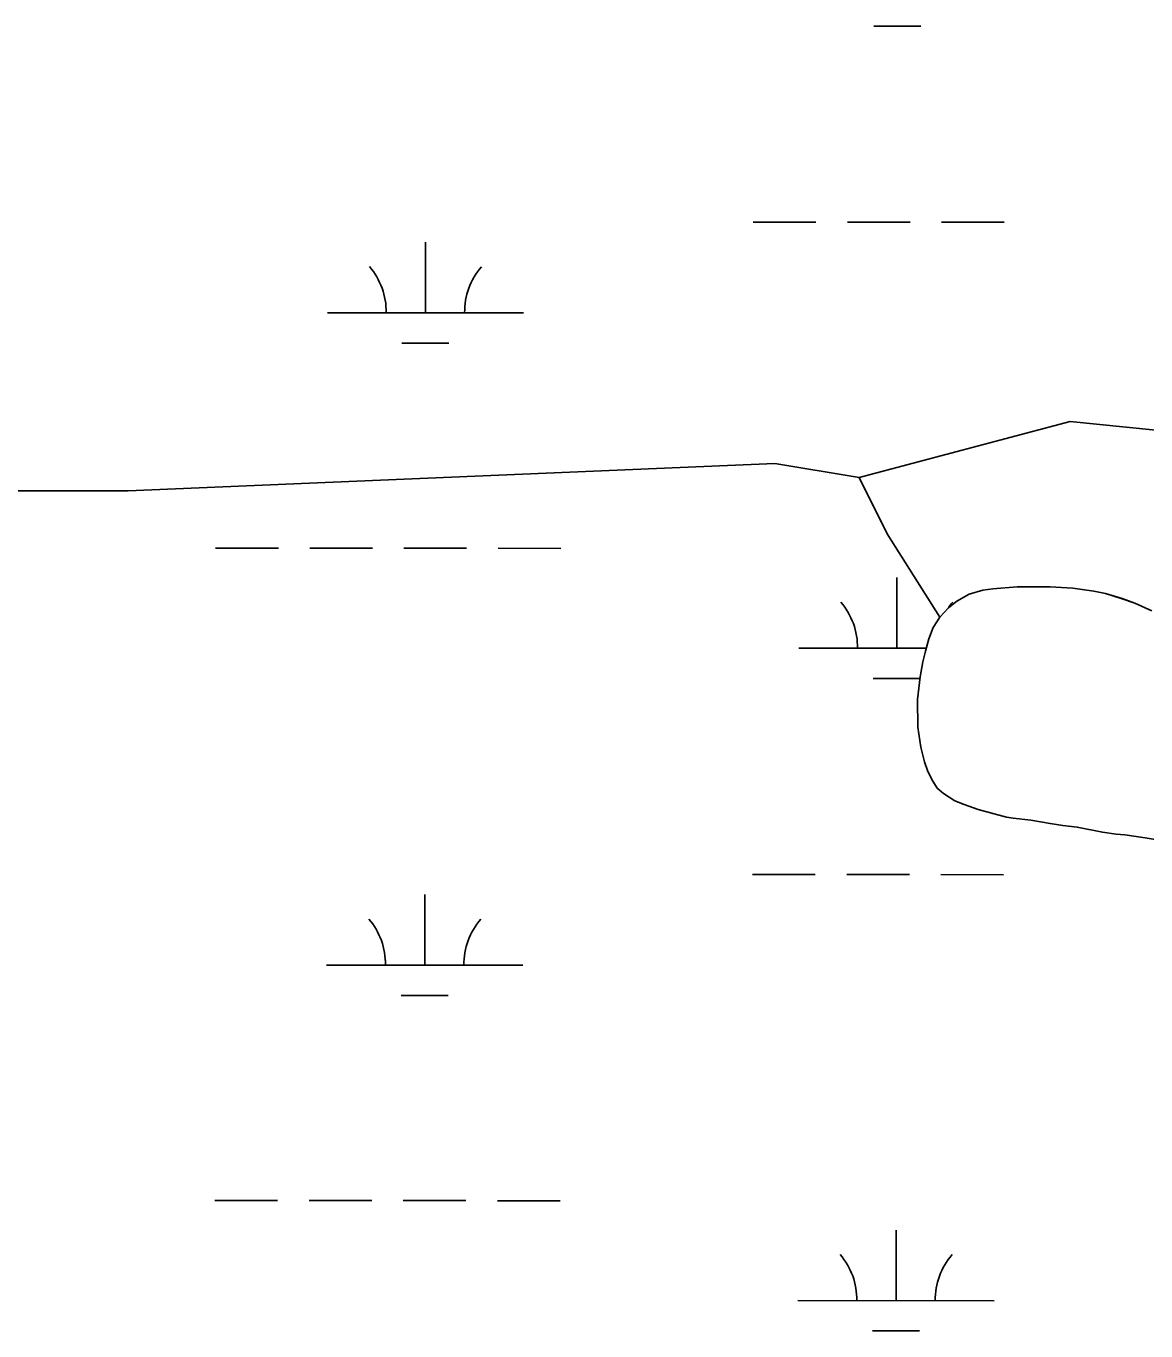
# Model space of a CAD drawing. Extents: x 3148686 to 3186545, y 916144 to 941516.
# Drawn here: x 3179120 to 3179691, y 933848 to 934513 of the extents above; entities that cross this region are included whole.
import ezdxf

# ---------------------------------------------------------------- set-up
doc = ezdxf.new("R2010")
doc.units = 0
for name, color, linetype in [('V-SITE-VEGE', 7, 'Continuous'), ('V-TOPO-SHOR', 7, 'Continuous'), ('V-WETL-SWMP', 7, 'Continuous')]:
    doc.layers.add(name, color=color, linetype=linetype)

msp = doc.modelspace()

# ---------------------------------------------------------------- linework, layer by layer
at = {"layer": 'V-SITE-VEGE'}
for p, q in [((3179612.53, 934226.13), (3179624.9, 934227.08)), ((3179624.9, 934227.08), (3179635.08, 934227.2)), ((3179635.08, 934227.2), (3179641.67, 934227.08)), ((3179641.67, 934227.08), (3179653.26, 934226.42)), ((3179653.26, 934226.42), (3179664.07, 934224.95)), ((3179589.88, 934216.47), (3179594.23, 934219.92)), ((3179594.23, 934219.92), (3179600.38, 934223.39)), ((3179600.38, 934223.39), (3179607.34, 934225.47)), ((3179607.34, 934225.47), (3179612.53, 934226.13)), ((3179664.07, 934224.95), (3179669.87, 934223.83)), ((3179669.87, 934223.83), (3179678.49, 934221.13)), ((3179678.49, 934221.13), (3179684.91, 934218.82)), ((3179585.54, 934211.63), (3179589.88, 934216.47)), ((3179684.91, 934218.82), (3179693.54, 934214.93)), ((3179579.88, 934200.57), (3179582.01, 934206.39)), ((3179582.01, 934206.39), (3179585.54, 934211.63)), ((3179578.16, 934194.36), (3179579.88, 934200.57)), ((3179576.83, 934188.95), (3179578.16, 934194.36)), ((3179575.52, 934181.35), (3179576.83, 934188.95)), ((3179574.06, 934169.75), (3179575.52, 934181.35)), ((3179574.23, 934155.57), (3179574.06, 934169.75)), ((3179575.75, 934145.4), (3179574.23, 934155.57)), ((3179577.64, 934137.84), (3179575.75, 934145.4)), ((3179579.29, 934133.46), (3179577.64, 934137.84)), ((3179581.35, 934128.89), (3179579.29, 934133.46)), ((3179584.19, 934124.53), (3179581.35, 934128.89)), ((3179587.42, 934121.78), (3179584.19, 934124.53)), ((3179593.06, 934118.05), (3179587.42, 934121.78)), ((3179597.88, 934116.11), (3179593.06, 934118.05)), ((3179605.1, 934113.6), (3179597.88, 934116.11)), ((3179619.52, 934109.78), (3179605.1, 934113.6)), ((3179622.92, 934109.22), (3179619.52, 934109.78)), ((3179631.92, 934108.13), (3179622.92, 934109.22)), ((3179641.73, 934106.45), (3179631.92, 934108.13)), ((3179648.13, 934105.53), (3179641.73, 934106.45)), ((3179655.53, 934104.62), (3179648.13, 934105.53)), ((3179668.35, 934101.98), (3179655.53, 934104.62)), ((3179675.35, 934101.07), (3179668.35, 934101.98)), ((3179679.75, 934100.72), (3179675.35, 934101.07)), ((3179690.15, 934099.25), (3179679.75, 934100.72)), ((3179699.16, 934097.56), (3179690.15, 934099.25))]:
    msp.add_line(p, q, dxfattribs=at)
at = {"layer": 'V-TOPO-SHOR'}
for points in [[(3179544.39, 934282.84), (3179651.93, 934311.4), (3179866.92, 934289.67), (3179945.75, 934282.42), (3179974.43, 934296.72), (3179995.97, 934332.54), (3180031.86, 934389.84), (3180067.72, 934411.3), (3180160.91, 934425.53), (3180268.41, 934418.25), (3180375.91, 934418.14), (3180461.94, 934439.55), (3180483.43, 934432.36), (3180540.7, 934367.8), (3180569.33, 934331.93), (3180640.98, 934310.36), (3180777.13, 934288.71), (3181307.5, 934295.32), (3181572.67, 934287.87), (3181723.18, 934287.71), (3182052.86, 934287.37), (3182239.2, 934280)], [(3169144.94, 934229.3), (3169216.64, 934257.89), (3169352.83, 934272.08), (3170377.72, 934271), (3172534.99, 934254.39), (3172900.51, 934261.17), (3173000.87, 934275.4), (3173108.36, 934268.12), (3174298.08, 934252.53), (3175136.62, 934251.65), (3175409.01, 934287.2), (3175953.67, 934257.96), (3176433.85, 934243.12), (3177007.21, 934242.51), (3177523.28, 934277.81), (3177924.63, 934277.38), (3179171.7, 934276.07), (3179501.4, 934290.06), (3179544.39, 934282.84), (3179558.7, 934254.16), (3179585.54, 934211.63)], [(3179699.16, 934097.56), (3179690.15, 934099.25), (3179679.75, 934100.72), (3179675.35, 934101.07), (3179668.35, 934101.98), (3179655.53, 934104.62), (3179648.13, 934105.53), (3179641.73, 934106.45), (3179631.92, 934108.13), (3179622.92, 934109.22), (3179619.52, 934109.78), (3179605.1, 934113.6), (3179597.88, 934116.11), (3179593.06, 934118.05), (3179587.42, 934121.78), (3179584.19, 934124.53), (3179581.35, 934128.89), (3179579.29, 934133.46), (3179577.64, 934137.84), (3179575.75, 934145.4), (3179574.23, 934155.57), (3179574.06, 934169.75), (3179575.52, 934181.35), (3179576.83, 934188.95), (3179578.16, 934194.36), (3179579.88, 934200.57), (3179582.01, 934206.39), (3179585.54, 934211.63), (3179589.88, 934216.47), (3179594.23, 934219.92), (3179600.38, 934223.39), (3179607.34, 934225.47), (3179612.53, 934226.13), (3179624.9, 934227.08), (3179635.08, 934227.2), (3179641.67, 934227.08), (3179653.26, 934226.42), (3179664.07, 934224.95), (3179669.87, 934223.83), (3179678.49, 934221.13), (3179684.91, 934218.82), (3179693.54, 934214.93)]]:
    msp.add_lwpolyline(points, dxfattribs=at)
at = {"layer": 'V-WETL-SWMP'}
for p, q in [((3179551.86, 934513.11), (3179575.86, 934513.08)), ((3179490.35, 934413.17), (3179522.35, 934413.14)), ((3179538.35, 934413.12), (3179570.35, 934413.09)), ((3179586.35, 934413.07), (3179618.35, 934413.04)), ((3179323.24, 934366.92), (3179323.27, 934402.92)), ((3179273.24, 934366.97), (3179373.24, 934366.86)), ((3179311.22, 934351.5), (3179335.22, 934351.47)), ((3179216.26, 934246.96), (3179248.26, 934246.93)), ((3179264.26, 934246.91), (3179296.26, 934246.87)), ((3179312.26, 934246.86), (3179344.26, 934246.82)), ((3179360.26, 934246.81), (3179392.26, 934246.77)), ((3179563.53, 934195.85), (3179563.56, 934231.85)), ((3179612.53, 934226.13), (3179624.9, 934227.08)), ((3179612.53, 934226.13), (3179624.9, 934227.08)), ((3179624.9, 934227.08), (3179635.08, 934227.2)), ((3179624.9, 934227.08), (3179635.08, 934227.2)), ((3179635.08, 934227.2), (3179641.67, 934227.08)), ((3179635.08, 934227.2), (3179641.67, 934227.08)), ((3179641.67, 934227.08), (3179653.26, 934226.42)), ((3179641.67, 934227.08), (3179653.26, 934226.42)), ((3179653.26, 934226.42), (3179664.07, 934224.96)), ((3179653.26, 934226.42), (3179664.07, 934224.96)), ((3179589.88, 934216.47), (3179594.23, 934219.92)), ((3179589.88, 934216.47), (3179594.23, 934219.92)), ((3179594.23, 934219.92), (3179600.38, 934223.39)), ((3179594.23, 934219.92), (3179600.38, 934223.39)), ((3179600.38, 934223.39), (3179607.34, 934225.47)), ((3179600.38, 934223.39), (3179607.34, 934225.47)), ((3179607.34, 934225.47), (3179612.53, 934226.13)), ((3179607.34, 934225.47), (3179612.53, 934226.13)), ((3179664.07, 934224.96), (3179669.87, 934223.83)), ((3179664.07, 934224.96), (3179669.87, 934223.83)), ((3179669.87, 934223.83), (3179678.49, 934221.14)), ((3179669.87, 934223.83), (3179678.49, 934221.14)), ((3179678.49, 934221.14), (3179684.91, 934218.82)), ((3179678.49, 934221.14), (3179684.91, 934218.82)), ((3179585.54, 934211.63), (3179589.88, 934216.47)), ((3179585.54, 934211.63), (3179589.88, 934216.47)), ((3179684.91, 934218.82), (3179693.55, 934214.93)), ((3179684.91, 934218.82), (3179693.55, 934214.93)), ((3179579.88, 934200.57), (3179582.01, 934206.39)), ((3179579.88, 934200.57), (3179582.01, 934206.39)), ((3179582.01, 934206.39), (3179585.54, 934211.63)), ((3179582.01, 934206.39), (3179585.54, 934211.63)), ((3179578.16, 934194.36), (3179579.88, 934200.57)), ((3179578.16, 934194.36), (3179579.88, 934200.57)), ((3179513.53, 934195.9), (3179578.57, 934195.84)), ((3179576.83, 934188.95), (3179578.16, 934194.36)), ((3179576.83, 934188.95), (3179578.16, 934194.36)), ((3179575.52, 934181.35), (3179576.83, 934188.95)), ((3179575.52, 934181.35), (3179576.83, 934188.95)), ((3179551.51, 934180.43), (3179575.4, 934180.41)), ((3179574.06, 934169.75), (3179575.52, 934181.35)), ((3179574.06, 934169.75), (3179575.52, 934181.35)), ((3179574.23, 934155.57), (3179574.06, 934169.75)), ((3179574.23, 934155.57), (3179574.06, 934169.75)), ((3179575.75, 934145.4), (3179574.23, 934155.57)), ((3179575.75, 934145.4), (3179574.23, 934155.57)), ((3179577.64, 934137.84), (3179575.75, 934145.4)), ((3179577.64, 934137.84), (3179575.75, 934145.4)), ((3179579.29, 934133.46), (3179577.64, 934137.84)), ((3179579.29, 934133.46), (3179577.64, 934137.84)), ((3179581.35, 934128.89), (3179579.29, 934133.46)), ((3179581.35, 934128.89), (3179579.29, 934133.46)), ((3179584.19, 934124.53), (3179581.35, 934128.89)), ((3179584.19, 934124.53), (3179581.35, 934128.89)), ((3179587.42, 934121.78), (3179584.19, 934124.53)), ((3179587.42, 934121.78), (3179584.19, 934124.53)), ((3179593.06, 934118.05), (3179587.42, 934121.78)), ((3179593.06, 934118.05), (3179587.42, 934121.78)), ((3179597.88, 934116.11), (3179593.06, 934118.05)), ((3179597.88, 934116.11), (3179593.06, 934118.05)), ((3179605.1, 934113.6), (3179597.88, 934116.11)), ((3179605.1, 934113.6), (3179597.88, 934116.11)), ((3179619.52, 934109.78), (3179605.1, 934113.6)), ((3179619.52, 934109.78), (3179605.1, 934113.6)), ((3179622.92, 934109.22), (3179619.52, 934109.78)), ((3179622.92, 934109.22), (3179619.52, 934109.78)), ((3179631.92, 934108.13), (3179622.92, 934109.22)), ((3179631.92, 934108.13), (3179622.92, 934109.22)), ((3179641.73, 934106.46), (3179631.92, 934108.13)), ((3179641.73, 934106.46), (3179631.92, 934108.13)), ((3179648.13, 934105.53), (3179641.73, 934106.46)), ((3179648.13, 934105.53), (3179641.73, 934106.46)), ((3179655.53, 934104.62), (3179648.13, 934105.53)), ((3179655.53, 934104.62), (3179648.13, 934105.53)), ((3179668.35, 934101.98), (3179655.53, 934104.62)), ((3179668.35, 934101.98), (3179655.53, 934104.62)), ((3179675.35, 934101.07), (3179668.35, 934101.98)), ((3179675.35, 934101.07), (3179668.35, 934101.98)), ((3179679.75, 934100.72), (3179675.35, 934101.07)), ((3179679.75, 934100.72), (3179675.35, 934101.07)), ((3179690.15, 934099.25), (3179679.75, 934100.72)), ((3179690.15, 934099.25), (3179679.75, 934100.72)), ((3179699.16, 934097.56), (3179690.15, 934099.25)), ((3179699.16, 934097.56), (3179690.15, 934099.25)), ((3179490, 934080.5), (3179522, 934080.46)), ((3179538, 934080.45), (3179570, 934080.41)), ((3179586, 934080.4), (3179618, 934080.36)), ((3179322.88, 934034.24), (3179322.92, 934070.24)), ((3179272.88, 934034.3), (3179372.88, 934034.19)), ((3179310.87, 934018.82), (3179334.87, 934018.8)), ((3179215.91, 933914.28), (3179247.91, 933914.25)), ((3179263.91, 933914.23), (3179295.91, 933914.2)), ((3179311.91, 933914.18), (3179343.91, 933914.15)), ((3179359.91, 933914.13), (3179391.91, 933914.1)), ((3179563.18, 933863.18), (3179563.21, 933899.18)), ((3179513.18, 933863.23), (3179613.18, 933863.12)), ((3179551.16, 933847.76), (3179575.16, 933847.73))]:
    msp.add_line(p, q, dxfattribs=at)
for centre, start, end in [((3179267.99, 934367.45), 359.16781, 40.71147), ((3179378.48, 934367.33), 139.1678, 180.71146), ((3179508.28, 934196.38), 359.16781, 40.71147), ((3179618.77, 934196.27), 139.1678, 144.97496), ((3179267.64, 934034.78), 359.16781, 40.71147), ((3179378.13, 934034.66), 139.1678, 180.71146), ((3179507.93, 933863.71), 359.16781, 40.71147), ((3179618.42, 933863.59), 139.1678, 180.71146)]:
    msp.add_arc(centre, 35.25, start, end, dxfattribs=at)

doc.saveas('drawing.dxf')
